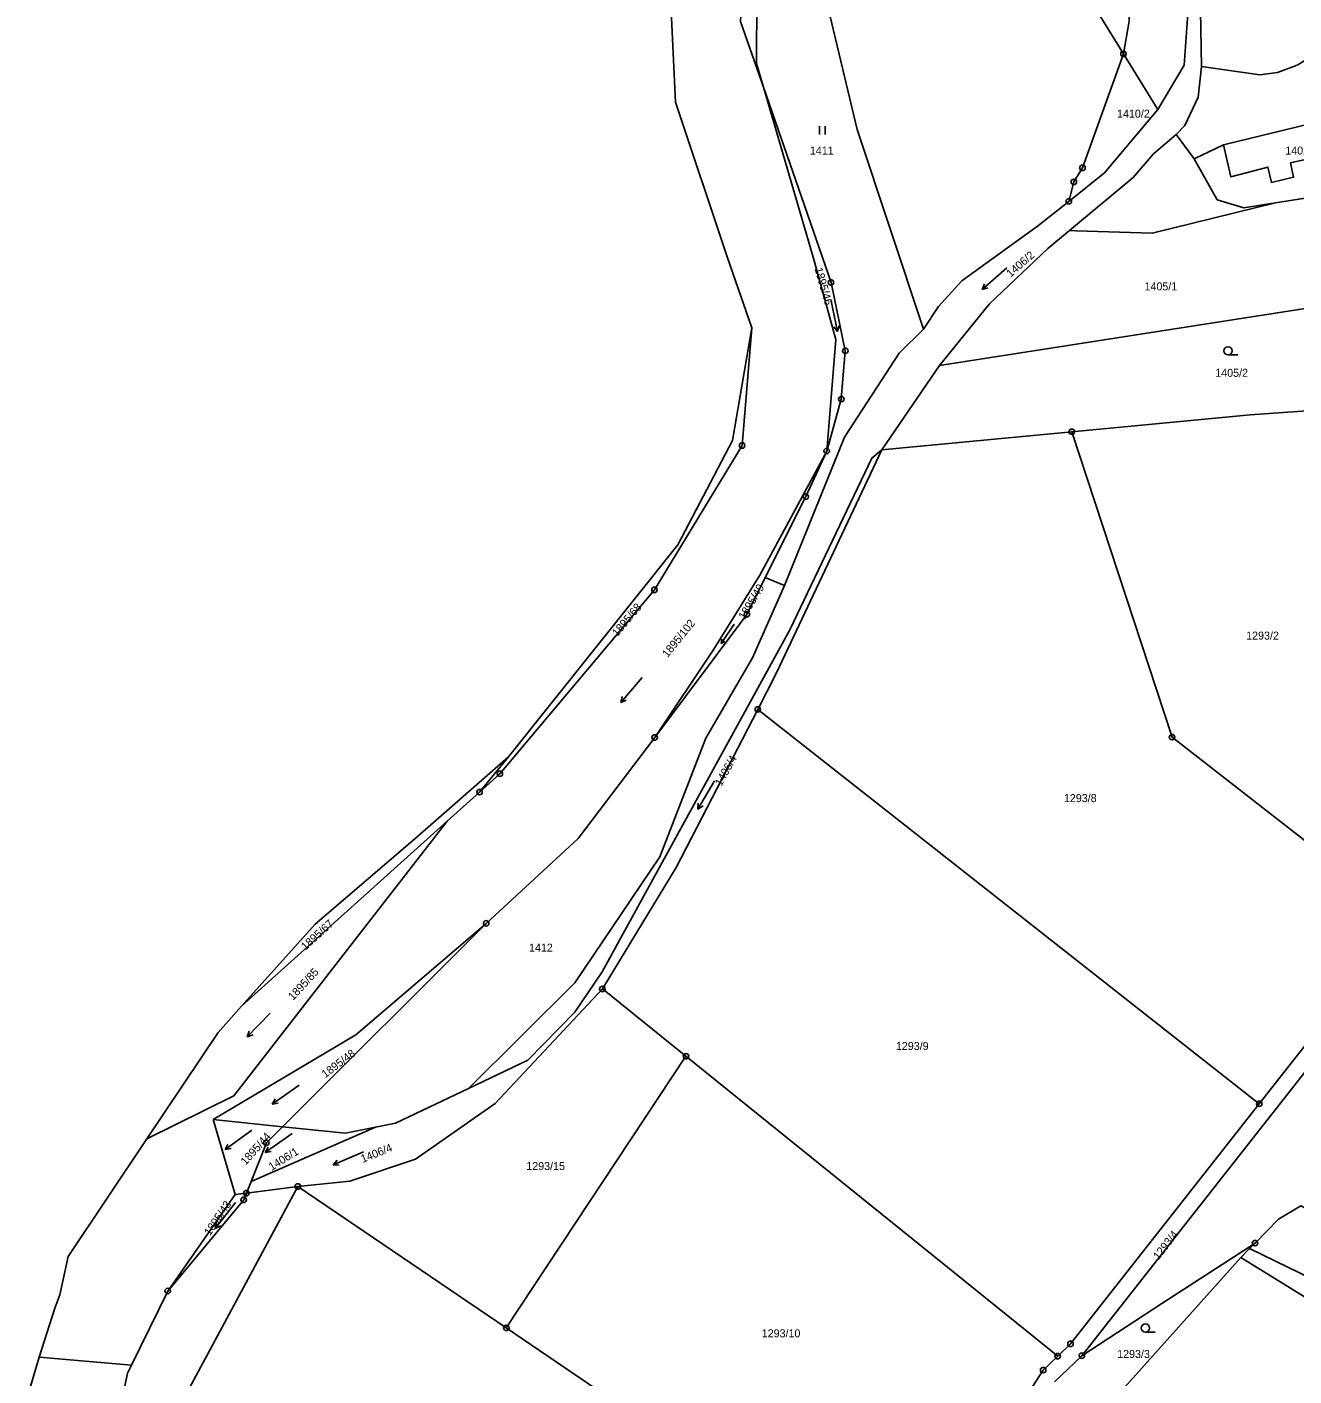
# Model space of a CAD drawing. Extents: x -587171 to -555306, y -1167727 to -1074732.
# Drawn here: x -560084.1 to -559852.9, y -1076465.6 to -1076219.5 of the extents above; entities that cross this region are included whole.
import ezdxf

# ---------------------------------------------------------------- set-up
doc = ezdxf.new("R2010")
doc.units = 0
for name, color, linetype in [('Hranice parcel', 7, 'Continuous'), ('Parcelní čísla', 7, 'Continuous'), ('Vnitřní kresba', 7, 'Continuous'), ('Značky bodu BP', 7, 'Continuous'), ('Značky kultur', 7, 'Continuous')]:
    doc.layers.add(name, color=color, linetype=linetype)

msp = doc.modelspace()

# ---------------------------------------------------------------- linework, layer by layer
at = {"layer": 'Hranice parcel'}
for p, q in [((-559967.24, -1076201.59), (-559965.7, -1076233.24)), ((-559884, -1076224.4), (-559877.73, -1076234.53)), ((-559965.7, -1076233.24), (-559956.31, -1076261.44)), ((-559956.31, -1076261.44), (-559951.82, -1076274.41)), ((-559917.53, -1076281.27), (-559816.53, -1076265.53)), ((-559917.53, -1076281.27), (-559928.06, -1076296.65)), ((-559893.42, -1076293.34), (-559928.06, -1076296.65)), ((-559965.27, -1076313.98), (-559996.22, -1076352.62)), ((-559949.34, -1076319.93), (-559945.85, -1076321.37)), ((-559950.71, -1076344), (-559859.22, -1076415.94)), ((-560001.48, -1076359.08), (-559996.22, -1076352.62)), ((-560001.48, -1076359.08), (-560007.36, -1076364.37)), ((-560044.88, -1076398.15), (-560007.36, -1076364.37)), ((-560000.26, -1076383.03), (-560037.42, -1076420.12)), ((-559832.66, -1076382.16), (-559859.22, -1076415.94)), ((-559979.06, -1076394.98), (-559963.82, -1076407.27)), ((-560044.88, -1076398.15), (-560049.17, -1076402.94)), ((-560049.17, -1076402.94), (-560062.16, -1076422.36)), ((-559963.82, -1076407.27), (-559996.59, -1076456.83)), ((-559963.82, -1076407.27), (-559895.99, -1076461.99)), ((-559891.57, -1076461.9), (-559850.66, -1076409.89)), ((-560046.07, -1076432.51), (-560050.1, -1076418.81)), ((-560037.42, -1076420.12), (-560050.1, -1076418.81)), ((-560043.16, -1076430.1), (-560020.48, -1076420.23)), ((-560062.16, -1076422.36), (-560076.52, -1076443.82)), ((-560044.02, -1076432.25), (-560043.16, -1076430.1)), ((-560061.7, -1076481.35), (-560034.63, -1076431.03)), ((-560058.38, -1076450.11), (-560046.07, -1076432.51)), ((-560044.02, -1076432.25), (-560046.07, -1076432.51)), ((-560034.63, -1076431.03), (-560044.02, -1076432.25)), ((-559996.59, -1076456.83), (-560034.63, -1076431.03)), ((-559862.58, -1076444), (-559860.97, -1076442.36)), ((-559860.97, -1076442.36), (-559859.99, -1076441.36)), ((-559889.72, -1076474.32), (-559862.58, -1076444)), ((-559862.58, -1076444), (-559819.39, -1076470.64)), ((-560064.99, -1076463.62), (-560058.38, -1076450.11)), ((-560078.99, -1076453.26), (-560081.83, -1076462.19)), ((-559996.59, -1076456.83), (-559925.05, -1076505.35)), ((-559891.57, -1076461.9), (-559896.56, -1076466.69)), ((-560081.83, -1076462.19), (-560084.05, -1076469.76)), ((-560064.99, -1076463.62), (-560081.83, -1076462.19))]:
    msp.add_line(p, q, dxfattribs=at)
for points in [[(-559884, -1076224.4), (-559882.97, -1076218.43), (-559883.21, -1076209.54), (-559887.76, -1076190.03), (-559888.26, -1076180.76), (-559887.42, -1076169.19), (-559882.41, -1076145.11)], [(-559880.6, -1076145.7), (-559884.99, -1076166.47), (-559886.45, -1076181.35), (-559885.78, -1076187.84), (-559883.56, -1076194.33), (-559880.18, -1076200.87), (-559872.79, -1076210.53), (-559872.01, -1076213.63), (-559872.94, -1076226.45), (-559877.73, -1076234.53)], [(-559900.38, -1076156.9), (-559890.01, -1076214.69), (-559884, -1076224.4)], [(-559920.49, -1076274.6), (-559932.58, -1076238.17), (-559942.49, -1076196.64), (-559946.36, -1076168.41)], [(-559949.69, -1076230.48), (-559953.84, -1076218.51), (-559952.07, -1076184.6), (-559950.7, -1076177.29)], [(-559950.7, -1076177.29), (-559950.96, -1076226.17), (-559949.69, -1076230.48)], [(-559870.79, -1076209.68), (-559869.98, -1076213.07), (-559869.77, -1076226.68)], [(-559869.77, -1076226.68), (-559859.12, -1076228.2), (-559855.88, -1076227.77), (-559852.31, -1076226.49), (-559838.82, -1076218.24), (-559834.6, -1076215.6)], [(-559893.96, -1076251.31), (-559893.05, -1076247.76), (-559891.46, -1076245.19), (-559884, -1076224.4)], [(-559869.77, -1076226.68), (-559870.33, -1076232.31), (-559872.78, -1076237.49), (-559874.38, -1076239.09)], [(-559938.14, -1076296.86), (-559936.48, -1076276.53), (-559940.59, -1076261.46), (-559949.69, -1076230.48)], [(-559949.69, -1076230.48), (-559937.35, -1076266.11), (-559934.74, -1076278.57), (-559935.47, -1076287.38), (-559938.14, -1076296.86)], [(-559877.73, -1076234.53), (-559887.46, -1076246.12), (-559893.96, -1076251.31)], [(-559839.38, -1076241.05), (-559840.97, -1076234.95), (-559865.74, -1076240.99)], [(-559874.38, -1076239.09), (-559878.48, -1076242.61), (-559882.21, -1076246.96), (-559893.84, -1076256.62)], [(-559874.38, -1076239.09), (-559871.09, -1076243.53), (-559865.74, -1076240.99)], [(-559865.74, -1076240.99), (-559864.38, -1076246.84), (-559857.63, -1076245.05), (-559857, -1076247.84), (-559852.95, -1076246.91), (-559853.54, -1076244.3), (-559848.67, -1076243.2), (-559848.15, -1076245.5), (-559843.9, -1076244.53), (-559844.41, -1076242.28), (-559839.38, -1076241.05)], [(-559893.84, -1076256.62), (-559892.61, -1076256.66), (-559878.73, -1076257.12), (-559856.24, -1076251.59), (-559844.61, -1076249.76), (-559835.87, -1076247.54), (-559825.05, -1076244.68), (-559824.78, -1076244.58)], [(-559893.96, -1076251.31), (-559899.66, -1076255.86), (-559913.49, -1076265.83), (-559917.76, -1076270.46), (-559920.49, -1076274.6)], [(-559893.84, -1076256.62), (-559897.8, -1076259.91), (-559908.43, -1076269.99), (-559917.53, -1076281.27)], [(-559951.82, -1076274.41), (-559953.57, -1076295.85), (-559969.57, -1076322.18), (-559997.77, -1076355.74), (-560001.48, -1076359.08)], [(-559951.82, -1076274.41), (-559955.34, -1076294.95), (-559965.27, -1076313.98)], [(-559945.85, -1076321.37), (-559934.9, -1076294.34), (-559924.91, -1076278.98), (-559920.49, -1076274.6)], [(-559846.23, -1076289.21), (-559860.89, -1076290.23), (-559893.42, -1076293.34)], [(-559893.42, -1076293.34), (-559875.13, -1076349.05), (-559832.66, -1076382.16)], [(-560003.49, -1076413.15), (-559992.67, -1076408), (-559984.11, -1076399.23), (-559979.12, -1076391.85), (-559944.89, -1076329.48), (-559929.9, -1076298.13), (-559928.06, -1076296.65)], [(-559969.52, -1076349.12), (-559958.72, -1076333.02), (-559950.31, -1076319.53), (-559938.14, -1076296.86)], [(-559928.06, -1076296.65), (-559947.27, -1076337.34), (-559950.71, -1076344)], [(-559938.14, -1076296.86), (-559941.95, -1076305.18), (-559949.34, -1076319.93)], [(-560003.49, -1076413.15), (-559984.1, -1076393.87), (-559968.61, -1076370.9), (-559960.2, -1076349.24), (-559951.67, -1076334.56), (-559945.85, -1076321.37)], [(-559949.34, -1076319.93), (-559952.7, -1076326.65), (-559969.52, -1076349.12)], [(-559950.71, -1076344), (-559955.35, -1076352.97), (-559965.6, -1076372.81), (-559979.06, -1076394.98)], [(-560000.26, -1076383.03), (-559983.49, -1076367.56), (-559969.52, -1076349.12)], [(-559996.22, -1076352.62), (-560013.27, -1076367.63), (-560031.48, -1076383.18), (-560044.88, -1076398.15)], [(-560062.16, -1076422.36), (-560046.32, -1076414.52), (-560007.36, -1076364.37)], [(-560050.1, -1076418.81), (-560024.06, -1076403.35), (-560000.26, -1076383.03)], [(-560034.63, -1076431.03), (-560025.13, -1076430.05), (-560013.15, -1076426.04), (-559998.62, -1076415.91), (-559979.06, -1076394.98)], [(-560020.48, -1076420.23), (-560016.84, -1076419.51), (-560003.49, -1076413.15)], [(-559859.22, -1076415.94), (-559893.65, -1076459.74), (-559895.99, -1076461.99)], [(-560043.16, -1076430.1), (-560040.37, -1076423.06), (-560037.42, -1076420.12)], [(-560037.42, -1076420.12), (-560025.92, -1076421.3), (-560020.48, -1076420.23)], [(-560044.02, -1076432.25), (-560044.51, -1076433.47), (-560058.38, -1076450.11)], [(-559859.99, -1076441.36), (-559855.7, -1076437), (-559851.65, -1076434.56), (-559839.91, -1076440.59)], [(-559859.99, -1076441.36), (-559876.96, -1076452.4), (-559891.57, -1076461.9)], [(-559839.91, -1076440.59), (-559844.88, -1076450.22), (-559860.97, -1076442.36)], [(-560076.52, -1076443.82), (-560078.07, -1076450.79), (-560078.99, -1076453.26)], [(-559895.99, -1076461.99), (-559898.64, -1076464.53), (-559925.05, -1076505.35)], [(-560068.43, -1076478.41), (-560065.69, -1076465.06), (-560064.99, -1076463.62)]]:
    msp.add_lwpolyline(points, dxfattribs=at)
at = {"layer": 'Vnitřní kresba'}
for p, q in [((-559871.09, -1076243.53), (-559866.88, -1076251.02)), ((-559866.88, -1076251.02), (-559862.04, -1076252.5)), ((-559862.04, -1076252.5), (-559856.24, -1076251.59))]:
    msp.add_line(p, q, dxfattribs=at)
at = {"layer": 'Značky bodu BP'}
for centre, radius in [((-559884, -1076224.4), 0.5), ((-559884, -1076224.4), 0.0303), ((-559891.46, -1076245.19), 0.5), ((-559891.46, -1076245.19), 0.0303), ((-559893.05, -1076247.76), 0.5), ((-559893.05, -1076247.76), 0.0303), ((-559893.96, -1076251.31), 0.5), ((-559893.96, -1076251.31), 0.0303), ((-559937.35, -1076266.11), 0.5), ((-559937.35, -1076266.11), 0.0303), ((-559934.74, -1076278.57), 0.5), ((-559934.74, -1076278.57), 0.0303), ((-559935.47, -1076287.38), 0.5), ((-559935.47, -1076287.38), 0.0303), ((-559893.42, -1076293.34), 0.5), ((-559893.42, -1076293.34), 0.0303), ((-559953.57, -1076295.85), 0.5), ((-559953.57, -1076295.85), 0.0303), ((-559938.14, -1076296.86), 0.5), ((-559938.14, -1076296.86), 0.0303), ((-559941.95, -1076305.18), 0.5), ((-559941.95, -1076305.18), 0.0303), ((-559969.57, -1076322.18), 0.5), ((-559969.57, -1076322.18), 0.0303), ((-559952.7, -1076326.65), 0.5), ((-559952.7, -1076326.65), 0.0303), ((-559950.71, -1076344), 0.5), ((-559950.71, -1076344), 0.0303), ((-559969.52, -1076349.12), 0.5), ((-559875.13, -1076349.05), 0.5), ((-559969.52, -1076349.12), 0.0303), ((-559875.13, -1076349.05), 0.0303), ((-559997.77, -1076355.74), 0.5), ((-559997.77, -1076355.74), 0.0303), ((-560001.48, -1076359.08), 0.5), ((-560001.48, -1076359.08), 0.0303), ((-560000.26, -1076383.03), 0.5), ((-560000.26, -1076383.03), 0.0303), ((-559979.06, -1076394.98), 0.5), ((-559979.06, -1076394.98), 0.0303), ((-559963.82, -1076407.27), 0.5), ((-559963.82, -1076407.27), 0.0303), ((-559859.22, -1076415.94), 0.5), ((-559859.22, -1076415.94), 0.0303), ((-560040.37, -1076423.06), 0.5), ((-560040.37, -1076423.06), 0.0303), ((-560044.02, -1076432.25), 0.5), ((-560044.02, -1076432.25), 0.0303), ((-560034.63, -1076431.03), 0.5), ((-560034.63, -1076431.03), 0.0303), ((-560044.51, -1076433.47), 0.5), ((-560044.51, -1076433.47), 0.0303), ((-559859.99, -1076441.36), 0.5), ((-559859.99, -1076441.36), 0.0303), ((-560058.38, -1076450.11), 0.5), ((-560058.38, -1076450.11), 0.0303), ((-559996.59, -1076456.83), 0.5), ((-559996.59, -1076456.83), 0.0303), ((-559893.65, -1076459.74), 0.5), ((-559893.65, -1076459.74), 0.0303), ((-559895.99, -1076461.99), 0.5), ((-559895.99, -1076461.99), 0.0303), ((-559891.57, -1076461.9), 0.5), ((-559891.57, -1076461.9), 0.0303), ((-559898.64, -1076464.53), 0.5), ((-559898.64, -1076464.53), 0.0303)]:
    msp.add_circle(centre, radius, dxfattribs=at)
at = {"layer": 'Značky kultur'}
for p, q in [((-559939.42, -1076239.11), (-559939.42, -1076237.61)), ((-559938.42, -1076239.11), (-559938.42, -1076237.61)), ((-559905.25, -1076263.44), (-559909.78, -1076267.37)), ((-559909.78, -1076267.37), (-559909.37, -1076266.35)), ((-559909.78, -1076267.37), (-559908.72, -1076267.11)), ((-559937.4, -1076269.19), (-559936.15, -1076275.06)), ((-559936.15, -1076275.06), (-559936.84, -1076274.21)), ((-559936.15, -1076275.06), (-559935.86, -1076274)), ((-559864.9, -1076279.32), (-559863.15, -1076279.32)), ((-559955.03, -1076328.47), (-559957.38, -1076331.95)), ((-559957.38, -1076331.95), (-559957.28, -1076331.18)), ((-559957.38, -1076331.95), (-559956.7, -1076331.58)), ((-559971.78, -1076338.18), (-559975.72, -1076342.71)), ((-559975.72, -1076342.71), (-559975.45, -1076341.65)), ((-559975.72, -1076342.71), (-559974.7, -1076342.3)), ((-559958.62, -1076357.01), (-559961.62, -1076362.21)), ((-559961.62, -1076362.21), (-559961.56, -1076361.11)), ((-559961.62, -1076362.21), (-559960.69, -1076361.61)), ((-560039.68, -1076399.43), (-560043.85, -1076403.74)), ((-560043.85, -1076403.74), (-560043.53, -1076402.69)), ((-560043.85, -1076403.74), (-560042.81, -1076403.39)), ((-560034.39, -1076412.57), (-560039.31, -1076416.01)), ((-560039.31, -1076416.01), (-560038.79, -1076415.04)), ((-560039.31, -1076416.01), (-560038.22, -1076415.86)), ((-560043.04, -1076420.76), (-560047.9, -1076424.29)), ((-560035.66, -1076421.38), (-560040.58, -1076424.82)), ((-560047.9, -1076424.29), (-560047.4, -1076423.31)), ((-560047.9, -1076424.29), (-560046.81, -1076424.12)), ((-560040.58, -1076424.82), (-560040.06, -1076423.85)), ((-560040.58, -1076424.82), (-560039.49, -1076424.67)), ((-560022.66, -1076424.73), (-560028.18, -1076427.07)), ((-560028.18, -1076427.07), (-560027.48, -1076426.23)), ((-560028.18, -1076427.07), (-560027.08, -1076427.15)), ((-560046, -1076433.94), (-560049.69, -1076438.67)), ((-560049.69, -1076438.67), (-560049.49, -1076437.59)), ((-560049.69, -1076438.67), (-560048.7, -1076438.21)), ((-559879.98, -1076457.6), (-559878.23, -1076457.6))]:
    msp.add_line(p, q, dxfattribs=at)
for centre in [(-559864.9, -1076278.57), (-559879.98, -1076456.85)]:
    msp.add_circle(centre, 0.75, dxfattribs=at)

# ---------------------------------------------------------------- texts
at = {"layer": 'Parcelní čísla'}
for s, p in [('1410/2', (-559885.16, -1076236.04)), ('1411', (-559941.2, -1076242.76)), ('1402', (-559854.47, -1076242.77)), ('1405/1', (-559880.15, -1076267.55)), ('1405/2', (-559867.24, -1076283.32)), ('1293/2', (-559861.6, -1076331.26)), ('1293/8', (-559894.86, -1076360.91)), ('1412', (-559992.45, -1076388.19)), ('1293/9', (-559925.51, -1076406.13)), ('1293/15', (-559992.95, -1076428.03)), ('1293/10', (-559949.99, -1076458.55)), ('1293/3', (-559885.14, -1076462.32))]:
    msp.add_text(s, height=1.46, dxfattribs=at).set_placement(p)
for s, rotation, p in [('1406/2', 41, (-559904.59, -1076265.26)), ('1895/46', 286, (-559940.36, -1076263.6)), ('1895/49', 59, (-559953.09, -1076327.73)), ('1895/68', 50, (-559976.33, -1076330.8)), ('1895/102', 51, (-559967.17, -1076334.64)), ('1406/4', 61, (-559957.36, -1076358.1)), ('1895/67', 42, (-560033.25, -1076388.03)), ('1895/85', 47, (-560035.5, -1076397.17)), ('1895/48', 37, (-560029.62, -1076411.3)), ('1895/44', 48, (-560044.15, -1076427.24)), ('1406/1', 32, (-560039.4, -1076428.21)), ('1406/4', 22, (-560022.79, -1076426.74)), ('1895/43', 56, (-560050.64, -1076440.12)), ('1293/4', 52, (-559877.59, -1076444.51))]:
    msp.add_text(s, height=1.46, rotation=rotation, dxfattribs=at).set_placement(p)

doc.saveas('drawing.dxf')
